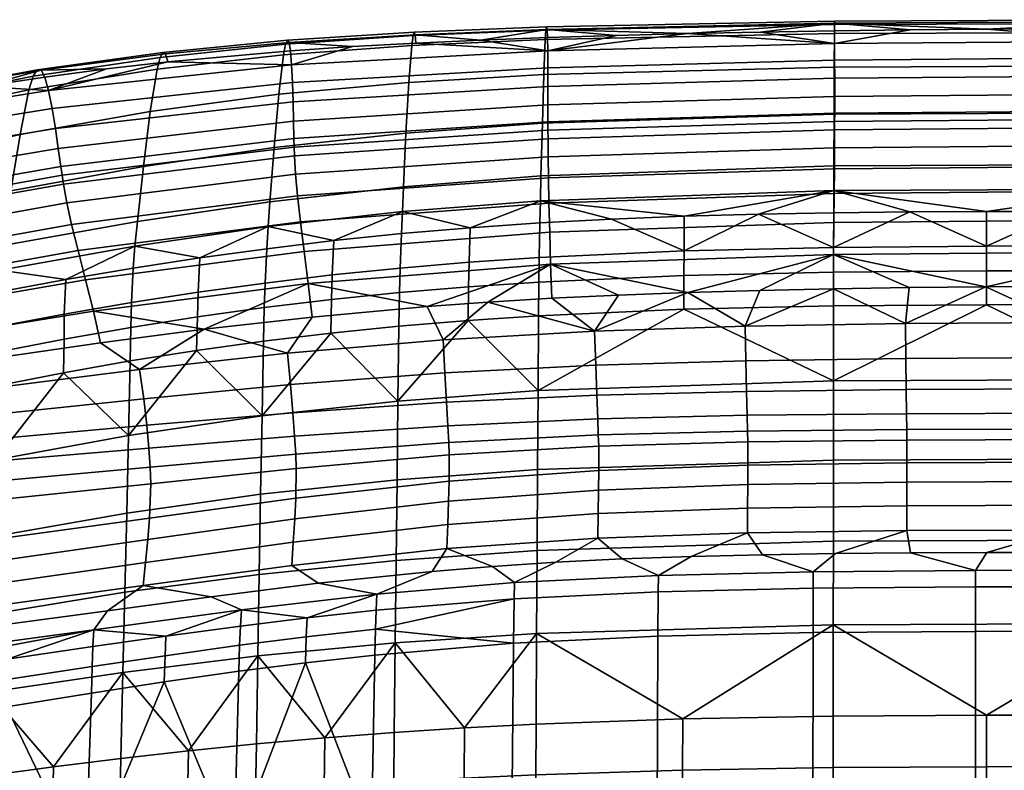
# Model space of a CAD drawing. Header units: millimetres. Extents: x -318 to 318, y -277 to 279.
# Tile 257 of 301: x -145 to -18, y 182 to 279. Entities that reach past the tile are written whole.
import ezdxf

# ---------------------------------------------------------------- set-up
doc = ezdxf.new("R2010")
doc.units = ezdxf.units.MM
doc.header["$MEASUREMENT"] = 0
doc.layers.add('nozky', color=7, linetype='Continuous', true_color=0x1e1e1e)
doc.layers.add('sedak', color=7, linetype='Continuous', true_color=0xd0b57f)

msp = doc.modelspace()

# ---------------------------------------------------------------- meshes
at = {"layer": 'nozky'}
mesh = msp.add_polyface(dxfattribs=at)
corners = [(-200.57, 222.91), (-200.2, 219.2), (-201.65, 211.93), (-200.57, 215.5), (-197.03, 210.02, 4.5), (-199.25, 205.87, 4.5), (-201.33, 207.26, 2.25), (-199.34, 210.98, 2.25), (-195.66, 214.52, 4.5), (-198.12, 215.01, 2.25), (-195.2, 219.2, 4.5), (-197.7, 219.2, 2.25), (-195.66, 223.89, 4.5), (-198.12, 223.4, 2.25), (-197.03, 228.39, 4.5), (-199.34, 227.43, 2.25), (-199.25, 232.54, 4.5), (-201.33, 231.15, 2.25), (-200.57, 215.5), (-201.65, 211.93), (-203.41, 208.65), (-200.57, 222.91), (-200.2, 219.2), (-203.41, 229.76), (-201.65, 226.47), (211.93, 201.65), (208.65, 203.41), (205.77, 205.77), (203.41, 208.65), (211.93, 236.76), (205.77, 232.64), (208.65, 235), (201.65, 211.93), (200.57, 215.5), (200.2, 219.2), (200.57, 222.91), (203.41, 229.76), (201.65, 226.47), (215.5, 237.84), (208.65, 203.41), (205.87, 199.25, 4.5), (202.23, 202.23, 4.5), (205.77, 205.77), (205.77, 232.64), (202.23, 236.17, 4.5), (205.87, 239.16, 4.5), (208.65, 235), (210.02, 241.38, 4.5), (211.93, 236.76), (201.65, 226.47), (197.03, 228.39, 4.5), (199.25, 232.54, 4.5), (203.41, 229.76), (200.2, 219.2), (195.2, 219.2, 4.5), (195.66, 223.89, 4.5), (200.57, 222.91), (201.65, 211.93), (197.03, 210.02, 4.5), (195.66, 214.52, 4.5), (200.57, 215.5), (205.77, 205.77), (202.23, 202.23, 4.5), (199.25, 205.87, 4.5), (203.41, 208.65)]
mesh.append_faces([[corners[k] for k in face] for face in [(0, 1, 2, 2), (2, 1, 3, 3), (4, 5, 6, 7), (8, 4, 7, 9), (10, 8, 9, 11), (12, 10, 11, 13), (14, 12, 13, 15), (16, 14, 15, 17), (18, 9, 7, 19), (19, 7, 6, 20), (21, 13, 11, 22), (23, 17, 15, 24), (24, 15, 13, 21), (22, 11, 9, 18), (25, 26, 27, 27), (25, 27, 28, 28), (29, 30, 31, 31), (32, 33, 34, 34), (34, 28, 32, 32), (28, 34, 25, 25), (35, 36, 30, 30), (36, 35, 37, 37), (34, 35, 30, 30), (34, 30, 38, 38), (39, 40, 41, 42), (43, 44, 45, 46), (46, 45, 47, 48), (49, 50, 51, 52), (53, 54, 55, 56), (56, 55, 50, 49), (57, 58, 59, 60), (61, 62, 63, 64), (64, 63, 58, 57), (60, 59, 54, 53), (52, 51, 44, 43)]])
at = {"layer": 'sedak'}
mesh = msp.add_polyface(dxfattribs=at)
corners = [(0, 260.04, 813.29), (0, 256.82, 807.2), (39.66, 256.47, 807.25), (39.62, 259.7, 813.34), (-39.62, 259.7, 813.34), (-39.66, 256.47, 807.25), (0, 262.74, 816.99), (39.6, 262.4, 817.05), (-39.6, 262.4, 817.05), (0, 265.06, 818.72), (39.59, 264.72, 818.78), (-39.59, 264.72, 818.78), (0, 266.14, 819.01), (39.59, 265.8, 819.06), (-39.59, 265.8, 819.06), (0, 267.2, 818.98), (39.58, 266.87, 819.03), (-39.58, 266.87, 819.03), (0, 269.38, 818.25), (39.58, 269.05, 818.3), (-39.58, 269.05, 818.3), (0, 271.73, 816.79), (39.58, 271.41, 816.85), (-39.58, 271.41, 816.85), (0, 274.07, 813.92), (39.59, 273.76, 813.97), (-39.59, 273.76, 813.97), (0, 276.18, 808.68), (39.59, 275.88, 808.73), (-39.59, 275.88, 808.73), (19.95, 277.73, 800.17), (9.99, 277.78, 800.17), (0, 277.8, 800.16), (-19.95, 277.73, 800.17), (-29.83, 277.65, 800.19), (-9.99, 277.78, 800.17), (0, 260.24, 590.97), (39.7, 260.05, 590.96), (39.71, 256.86, 572.06), (0, 257.05, 572.07), (0, 266.93, 635.54), (39.67, 266.76, 635.52), (0, 272.99, 684.11), (39.65, 272.85, 684.09), (0, 277.31, 731.22), (39.62, 277.17, 731.21), (0, 278.5, 752.58), (39.62, 278.34, 752.58), (0, 278.98, 771.61), (39.61, 278.79, 771.62), (0, 278.75, 787.68), (39.6, 278.51, 787.71), (-39.7, 260.05, 590.96), (-39.71, 256.86, 572.06), (-39.67, 266.76, 635.52), (-39.65, 272.85, 684.09), (-39.62, 277.17, 731.21), (-39.62, 278.34, 752.58), (-39.61, 278.79, 771.62), (-39.6, 278.51, 787.71), (19.96, 254.16, 556.45), (0, 254.18, 556.45), (10, 254.18, 556.45), (-10, 254.18, 556.45), (-19.96, 254.16, 556.45)]
mesh.append_faces([[corners[k] for k in face] for face in [(0, 1, 2, 3), (4, 5, 1, 0), (6, 0, 3, 7), (8, 4, 0, 6), (9, 6, 7, 10), (11, 8, 6, 9), (12, 9, 10, 13), (14, 11, 9, 12), (15, 12, 13, 16), (17, 14, 12, 15), (18, 15, 16, 19), (20, 17, 15, 18), (21, 18, 19, 22), (23, 20, 18, 21), (24, 21, 22, 25), (26, 23, 21, 24), (27, 24, 25, 28), (29, 26, 24, 27), (27, 28, 30, 31), (32, 27, 31, 31), (29, 27, 33, 34), (27, 35, 33, 33), (35, 27, 32, 32), (36, 37, 38, 39), (40, 41, 37, 36), (42, 43, 41, 40), (44, 45, 43, 42), (46, 47, 45, 44), (48, 49, 47, 46), (50, 51, 49, 48), (52, 36, 39, 53), (54, 40, 36, 52), (55, 42, 40, 54), (56, 44, 42, 55), (57, 46, 44, 56), (58, 48, 46, 57), (59, 50, 48, 58), (38, 60, 39, 39), (61, 39, 62, 62), (63, 39, 61, 61), (30, 50, 31, 31), (51, 50, 30, 30), (39, 64, 53, 53), (31, 50, 32, 32), (35, 32, 50, 50), (50, 33, 35, 35), (59, 33, 50, 50)]])
mesh = msp.add_polyface(dxfattribs=at)
corners = [(-108.66, 252.84, 807.73), (-108.18, 248.99, 799.4), (-76.44, 251.47, 798.92), (-76.53, 255.23, 807.44), (-109.05, 256.2, 813.76), (-76.59, 258.51, 813.51), (-109.3, 258.99, 817.44), (-76.63, 261.23, 817.21), (-109.45, 261.38, 819.16), (-76.65, 263.58, 818.94), (-109.5, 262.49, 819.44), (-76.66, 264.67, 819.22), (-109.53, 263.59, 819.41), (-76.66, 265.74, 819.19), (-109.58, 265.86, 818.69), (-76.66, 267.96, 818.46), (-109.63, 268.34, 817.25), (-76.67, 270.35, 817.01), (-109.71, 270.86, 814.37), (-76.68, 272.76, 814.13), (-109.82, 273.15, 809.09), (-76.7, 274.94, 808.88), (-93.74, 275.95, 800.39), (-101.92, 275.49, 800.42), (-85.36, 276.33, 800.35), (-109.95, 274.94, 800.45), (-125.8, 273.51, 800.48), (-76.73, 276.66, 800.31), (-95.35, 257.37, 590.8), (-77.57, 258.76, 590.87), (-77.64, 255.56, 572), (-95.49, 254.16, 571.97), (-95.02, 264.29, 635.28), (-77.39, 265.57, 635.4), (-94.65, 270.87, 683.77), (-77.2, 271.9, 683.93), (-94.28, 275.65, 730.92), (-77.01, 276.43, 731.07), (-94.11, 276.91, 752.38), (-76.92, 277.62, 752.49), (-93.96, 277.36, 771.56), (-76.85, 278.04, 771.6), (-93.84, 277.03, 787.78), (-76.78, 277.71, 787.76), (-112.61, 255.41, 590.87), (-112.84, 252.2, 572.11), (-112.07, 262.44, 635.21), (-111.47, 269.32, 683.58), (-110.87, 274.42, 730.72), (-110.59, 275.79, 752.22), (-110.35, 276.32, 771.47), (-110.13, 276.02, 787.78), (-129.75, 252.87, 591.24), (-130.07, 249.67, 572.63), (-128.96, 259.97, 635.27), (-128.09, 267.11, 683.41), (-127.21, 272.57, 730.47), (-126.82, 274.1, 752.02), (-126.45, 274.75, 771.35), (-126.11, 274.55, 787.74), (-86.74, 252.06, 556.43), (-95.61, 251.3, 556.45), (-104.36, 250.39, 556.53), (-77.7, 252.69, 556.43)]
mesh.append_faces([[corners[k] for k in face] for face in [(0, 1, 2, 3), (4, 0, 3, 5), (6, 4, 5, 7), (8, 6, 7, 9), (10, 8, 9, 11), (12, 10, 11, 13), (14, 12, 13, 15), (16, 14, 15, 17), (18, 16, 17, 19), (20, 18, 19, 21), (20, 21, 22, 23), (21, 24, 22, 22), (20, 25, 26, 26), (20, 23, 25, 25), (21, 27, 24, 24), (28, 29, 30, 31), (32, 33, 29, 28), (34, 35, 33, 32), (36, 37, 35, 34), (38, 39, 37, 36), (40, 41, 39, 38), (42, 43, 41, 40), (44, 28, 31, 45), (46, 32, 28, 44), (47, 34, 32, 46), (48, 36, 34, 47), (49, 38, 36, 48), (50, 40, 38, 49), (51, 42, 40, 50), (52, 44, 45, 53), (54, 46, 44, 52), (55, 47, 46, 54), (56, 48, 47, 55), (57, 49, 48, 56), (58, 50, 49, 57), (59, 51, 50, 58), (31, 60, 61, 61), (31, 61, 62, 62), (30, 63, 60, 60), (31, 30, 60, 60), (45, 31, 62, 62), (42, 51, 23, 22), (51, 59, 26, 25), (42, 24, 43, 43), (51, 25, 23, 23), (22, 24, 42, 42)]])
mesh = msp.add_polyface(dxfattribs=at)
corners = [(-76.53, 255.23, 807.44), (-76.44, 251.47, 798.92), (-39.7, 252.74, 798.67), (-39.66, 256.47, 807.25), (-76.59, 258.51, 813.51), (-39.62, 259.7, 813.34), (-76.63, 261.23, 817.21), (-39.6, 262.4, 817.05), (-76.65, 263.58, 818.94), (-39.59, 264.72, 818.78), (-76.66, 264.67, 819.22), (-39.59, 265.8, 819.06), (-76.66, 265.74, 819.19), (-39.58, 266.87, 819.03), (-76.66, 267.96, 818.46), (-39.58, 269.05, 818.3), (-76.67, 270.35, 817.01), (-39.58, 271.41, 816.85), (-76.68, 272.76, 814.13), (-39.59, 273.76, 813.97), (-76.7, 274.94, 808.88), (-39.59, 275.88, 808.73), (-58.62, 277.18, 800.25), (-29.83, 277.65, 800.19), (-39.59, 277.53, 800.2), (-49.2, 277.37, 800.22), (-67.81, 276.94, 800.28), (-76.73, 276.66, 800.31), (-77.57, 258.76, 590.87), (-39.7, 260.05, 590.96), (-39.71, 256.86, 572.06), (-77.64, 255.56, 572), (-77.39, 265.57, 635.4), (-39.67, 266.76, 635.52), (-77.2, 271.9, 683.93), (-39.65, 272.85, 684.09), (-77.01, 276.43, 731.07), (-39.62, 277.17, 731.21), (-76.92, 277.62, 752.49), (-39.62, 278.34, 752.58), (-76.85, 278.04, 771.6), (-39.61, 278.79, 771.62), (-76.78, 277.71, 787.76), (-39.6, 278.51, 787.71), (-29.88, 254.1, 556.45), (-39.71, 253.99, 556.45), (-49.44, 253.82, 556.45), (-19.96, 254.16, 556.45), (-59.03, 253.55, 556.44), (-68.46, 253.18, 556.44), (-77.7, 252.69, 556.43), (-19.95, 277.73, 800.17), (-85.36, 276.33, 800.35), (-39.72, 249.51, 536.93), (-19.96, 249.68, 536.91), (-59.07, 249.08, 536.97), (-77.79, 248.23, 537.06)]
mesh.append_faces([[corners[k] for k in face] for face in [(0, 1, 2, 3), (4, 0, 3, 5), (6, 4, 5, 7), (8, 6, 7, 9), (10, 8, 9, 11), (12, 10, 11, 13), (14, 12, 13, 15), (16, 14, 15, 17), (18, 16, 17, 19), (20, 18, 19, 21), (21, 22, 20, 20), (21, 23, 24, 24), (21, 24, 25, 25), (20, 22, 26, 26), (20, 26, 27, 27), (21, 25, 22, 22), (28, 29, 30, 31), (32, 33, 29, 28), (34, 35, 33, 32), (36, 37, 35, 34), (38, 39, 37, 36), (40, 41, 39, 38), (42, 43, 41, 40), (30, 44, 45, 45), (30, 45, 46, 46), (30, 47, 44, 44), (31, 48, 49, 49), (31, 49, 50, 50), (30, 46, 48, 48), (31, 30, 48, 48), (51, 43, 23, 23), (24, 23, 43, 43), (42, 22, 43, 43), (43, 25, 24, 24), (43, 22, 25, 25), (42, 27, 26, 26), (42, 52, 27, 27), (26, 22, 42, 42), (53, 44, 54, 54), (55, 56, 50, 49), (55, 46, 53, 53), (45, 44, 53, 53), (46, 45, 53, 53), (47, 54, 44, 44), (49, 48, 55, 55), (46, 55, 48, 48)]])
mesh = msp.add_polyface(dxfattribs=at)
corners = [(-137.43, 249.12, 807.96), (-136.45, 245.31, 799.89), (-108.18, 248.99, 799.4), (-108.66, 252.84, 807.73), (-138.27, 252.49, 813.86), (-109.05, 256.2, 813.76), (-152.23, 249.96, 813.77), (-151.15, 246.67, 807.96), (-138.88, 255.3, 817.48), (-109.3, 258.99, 817.44), (-153.06, 252.74, 817.32), (-139.32, 257.71, 819.17), (-109.45, 261.38, 819.16), (-153.73, 255.15, 818.98), (-139.5, 258.85, 819.44), (-109.5, 262.49, 819.44), (-154.03, 256.29, 819.25), (-139.66, 259.97, 819.42), (-109.53, 263.59, 819.41), (-154.32, 257.42, 819.23), (-139.99, 262.31, 818.71), (-109.58, 265.86, 818.69), (-154.92, 259.79, 818.54), (-140.36, 264.89, 817.3), (-109.63, 268.34, 817.25), (-155.62, 262.39, 817.15), (-140.79, 267.49, 814.44), (-109.71, 270.86, 814.37), (-156.38, 264.98, 814.31), (-141.25, 269.81, 809.15), (-109.82, 273.15, 809.09), (-157.17, 267.26, 809.03), (-125.8, 273.51, 800.48), (-149.82, 270.32, 800.4), (-133.73, 272.61, 800.48), (-141.72, 271.55, 800.45), (-157.95, 268.88, 800.31), (-147.16, 249.74, 592.09), (-129.75, 252.87, 591.24), (-130.07, 249.67, 572.63), (-147.56, 246.57, 573.74), (-146.1, 256.82, 635.54), (-128.96, 259.97, 635.27), (-144.92, 264.14, 683.29), (-128.09, 267.11, 683.41), (-143.77, 269.92, 730.21), (-127.21, 272.57, 730.47), (-143.22, 271.65, 751.78), (-126.82, 274.1, 752.02), (-142.71, 272.5, 771.17), (-126.45, 274.75, 771.35), (-142.21, 272.46, 787.64), (-126.11, 274.55, 787.74), (-163.67, 252.9, 636.1), (-165, 245.97, 593.54), (-162.19, 260.26, 683.24), (-160.74, 266.31, 729.91), (-160.05, 268.28, 751.48), (-159.37, 269.38, 770.92), (-158.68, 269.6, 787.45), (-112.84, 252.2, 572.11), (-121.66, 248.15, 556.94), (-139.01, 245.35, 557.87), (-130.3, 246.82, 557.32)]
mesh.append_faces([[corners[k] for k in face] for face in [(0, 1, 2, 3), (4, 0, 3, 5), (6, 7, 0, 4), (8, 4, 5, 9), (10, 6, 4, 8), (11, 8, 9, 12), (13, 10, 8, 11), (14, 11, 12, 15), (16, 13, 11, 14), (17, 14, 15, 18), (19, 16, 14, 17), (20, 17, 18, 21), (22, 19, 17, 20), (23, 20, 21, 24), (25, 22, 20, 23), (26, 23, 24, 27), (28, 25, 23, 26), (29, 26, 27, 30), (31, 28, 26, 29), (30, 32, 29, 29), (33, 31, 29, 29), (29, 32, 34, 34), (29, 35, 33, 33), (31, 33, 36, 36), (29, 34, 35, 35), (37, 38, 39, 40), (41, 42, 38, 37), (43, 44, 42, 41), (45, 46, 44, 43), (47, 48, 46, 45), (49, 50, 48, 47), (51, 52, 50, 49), (53, 41, 37, 54), (55, 43, 41, 53), (56, 45, 43, 55), (57, 47, 45, 56), (58, 49, 47, 57), (59, 51, 49, 58), (60, 61, 39, 39), (39, 62, 40, 40), (61, 63, 39, 39), (52, 51, 34, 32), (51, 35, 34, 34), (35, 51, 33, 33), (36, 33, 59, 59), (51, 59, 33, 33)]])
mesh = msp.add_polyface(dxfattribs=at)
corners = [(-10.05, 235.26, 739.54), (10.28, 235.26, 739.54), (10.29, 239.8, 757.57), (-10.06, 239.8, 757.57), (-10.03, 231.23, 720.45), (10.27, 231.23, 720.45), (-10.02, 228.07, 701.08), (10.25, 228.07, 701.08), (-10.01, 226.01, 682.03), (10.24, 226.01, 682.03), (-10, 224.64, 663.32), (10.23, 224.64, 663.32), (-10, 221.73, 626.2), (10.23, 221.73, 626.2), (-30.39, 235.15, 739.66), (-30.43, 239.66, 757.66), (-30.34, 231.14, 720.6), (-30.29, 228, 701.25), (-30.26, 225.95, 682.21), (-30.25, 224.58, 663.48), (-30.24, 221.65, 626.33), (20.06, 244.41, 773.78), (10.06, 244.47, 773.76), (30.66, 239.66, 757.66), (0, 244.48, 773.76), (-10.06, 244.47, 773.76), (-20.06, 244.41, 773.78), (0, 253.09, 798.61), (0, 248.95, 787.47), (39.72, 248.61, 787.56), (39.7, 252.74, 798.67), (-39.7, 252.74, 798.67), (-39.72, 248.61, 787.56), (0, 256.82, 807.2), (39.66, 256.47, 807.25), (-39.66, 256.47, 807.25), (0, 257.05, 572.07), (19.96, 254.16, 556.45), (10, 254.18, 556.45), (-19.96, 254.16, 556.45), (-10, 254.18, 556.45), (0, 232.41, 500.9), (39.74, 232.23, 500.95), (39.75, 222, 483.72), (0, 222.18, 483.66), (0, 242.12, 518.45), (19.97, 242.1, 518.46), (0, 249.7, 536.91), (19.96, 249.68, 536.91), (19.96, 246.47, 527.79), (0, 246.49, 527.78), (-39.74, 232.23, 500.95), (-39.75, 222, 483.72), (-19.97, 242.1, 518.46), (-19.96, 249.68, 536.91), (-19.96, 246.47, 527.79), (0, 254.18, 556.45)]
mesh.append_faces([[corners[k] for k in face] for face in [(0, 1, 2, 3), (4, 5, 1, 0), (6, 7, 5, 4), (8, 9, 7, 6), (10, 11, 9, 8), (12, 13, 11, 10), (14, 0, 3, 15), (16, 4, 0, 14), (17, 6, 4, 16), (18, 8, 6, 17), (19, 10, 8, 18), (20, 12, 10, 19), (2, 21, 22, 22), (23, 21, 2, 2), (24, 2, 22, 22), (3, 2, 24, 24), (3, 25, 26, 26), (15, 3, 26, 26), (3, 24, 25, 25), (27, 28, 29, 30), (31, 32, 28, 27), (33, 27, 30, 34), (35, 31, 27, 33), (22, 21, 28, 28), (29, 28, 21, 21), (28, 25, 24, 24), (26, 25, 28, 28), (28, 24, 22, 22), (26, 28, 32, 32), (36, 37, 38, 38), (39, 36, 40, 40), (41, 42, 43, 44), (41, 45, 46, 46), (42, 41, 46, 46), (47, 48, 49, 50), (50, 49, 46, 45), (51, 41, 44, 52), (53, 45, 41, 41), (41, 51, 53, 53), (54, 47, 50, 55), (55, 50, 45, 53), (48, 47, 38, 37), (47, 56, 38, 38), (56, 47, 40, 40), (39, 40, 54, 54), (54, 40, 47, 47)]])
mesh = msp.add_polyface(dxfattribs=at)
corners = [(-89.98, 233.3, 743.36), (-70.49, 234.29, 741.23), (-70.64, 238.67, 758.73), (-90.23, 237.55, 760.18), (-109.96, 231.76, 746.65), (-110.34, 235.83, 762.4), (-109.66, 228.11, 729.62), (-89.77, 229.51, 725.38), (-109.44, 225.09, 711.61), (-89.61, 226.45, 706.74), (-109.28, 222.78, 692.86), (-89.49, 224.29, 687.87), (-109.2, 220.92, 673.58), (-89.42, 222.68, 668.86), (-128.93, 229.94, 750.1), (-129.46, 233.73, 764.77), (-128.53, 226.5, 734.03), (-128.26, 223.53, 716.61), (-128.09, 221.08, 697.92), (-92.3, 241.86, 775.42), (-107.16, 240.5, 776.36), (-121.11, 238.93, 777.37), (-84.43, 242.43, 775.01), (-108.18, 248.99, 799.4), (-107.66, 244.83, 788.9), (-76.32, 247.33, 787.99), (-76.44, 251.47, 798.92), (-76.18, 242.93, 774.66), (-104.36, 250.39, 556.53), (-113.02, 249.34, 556.68), (-112.84, 252.2, 572.11), (-121.66, 248.15, 556.94), (-96.06, 229.63, 501.77), (-77.95, 230.98, 501.34), (-78.01, 220.76, 484.14), (-96.18, 219.44, 484.62), (-95.93, 239.32, 519.16), (-86.99, 240.07, 518.97), (-95.77, 246.85, 537.23), (-86.87, 247.61, 537.13), (-86.93, 244.42, 528.16), (-95.86, 243.67, 528.32), (-77.79, 248.23, 537.06), (-77.84, 245.03, 528.05), (-77.88, 240.68, 518.81), (-113.63, 227.72, 502.42), (-113.82, 217.57, 485.35), (-104.74, 238.43, 519.41), (-113.45, 237.38, 519.72), (-113.25, 244.9, 537.61), (-104.55, 245.95, 537.38), (-104.65, 242.77, 528.52), (-113.35, 241.72, 528.79), (-122.09, 236.18, 520.1), (-121.89, 243.71, 537.94), (-121.99, 240.52, 529.15), (-86.74, 252.06, 556.43), (-77.7, 252.69, 556.43), (-95.61, 251.3, 556.45)]
mesh.append_faces([[corners[k] for k in face] for face in [(0, 1, 2, 3), (4, 0, 3, 5), (6, 7, 0, 4), (8, 9, 7, 6), (10, 11, 9, 8), (12, 13, 11, 10), (14, 4, 5, 15), (16, 6, 4, 14), (17, 8, 6, 16), (18, 10, 8, 17), (19, 20, 5, 3), (5, 20, 21, 21), (3, 22, 19, 19), (3, 2, 22, 22), (21, 15, 5, 5), (23, 24, 25, 26), (27, 25, 22, 22), (22, 25, 19, 19), (20, 24, 21, 21), (19, 24, 20, 20), (19, 25, 24, 24), (28, 29, 30, 30), (31, 30, 29, 29), (32, 33, 34, 35), (32, 36, 37, 37), (33, 32, 37, 37), (38, 39, 40, 41), (39, 42, 43, 40), (40, 43, 44, 37), (41, 40, 37, 36), (45, 32, 35, 46), (47, 36, 32, 32), (45, 48, 47, 47), (32, 45, 47, 47), (49, 50, 51, 52), (50, 38, 41, 51), (51, 41, 36, 47), (52, 51, 47, 48), (53, 48, 45, 45), (54, 49, 52, 55), (55, 52, 48, 53), (39, 56, 57, 42), (50, 28, 58, 38), (49, 29, 28, 50), (54, 31, 29, 49), (38, 58, 56, 39)]])
mesh = msp.add_polyface(dxfattribs=at)
corners = [(-51.08, 234.85, 740.15), (-30.39, 235.15, 739.66), (-30.43, 239.66, 757.66), (-51.17, 239.31, 758), (-50.99, 230.89, 721.22), (-30.34, 231.14, 720.6), (-50.91, 227.79, 701.95), (-30.29, 228, 701.25), (-50.86, 225.73, 682.93), (-30.26, 225.95, 682.21), (-50.83, 224.34, 664.17), (-30.25, 224.58, 663.48), (-50.82, 221.35, 626.85), (-30.24, 221.65, 626.33), (-70.49, 234.29, 741.23), (-70.64, 238.67, 758.73), (-70.35, 230.41, 722.61), (-70.23, 227.33, 703.55), (-70.15, 225.25, 684.58), (-70.1, 223.78, 665.74), (-70.1, 220.66, 628.06), (-89.77, 229.51, 725.38), (-89.98, 233.3, 743.36), (-89.61, 226.45, 706.74), (-89.49, 224.29, 687.87), (-89.42, 222.68, 668.86), (-89.44, 219.27, 630.46), (-20.06, 244.41, 773.78), (-29.97, 244.31, 773.82), (-39.72, 244.16, 773.89), (-49.27, 243.96, 774), (-58.56, 243.69, 774.16), (-67.55, 243.35, 774.38), (-76.18, 242.93, 774.66), (-84.43, 242.43, 775.01), (-76.44, 251.47, 798.92), (-76.32, 247.33, 787.99), (-39.72, 248.61, 787.56), (-39.7, 252.74, 798.67), (-39.74, 232.23, 500.95), (-39.73, 241.94, 518.5), (-19.97, 242.1, 518.46), (-39.72, 249.51, 536.93), (-19.96, 249.68, 536.91), (-19.96, 246.47, 527.79), (-39.73, 246.31, 527.82), (-77.95, 230.98, 501.34), (-39.75, 222, 483.72), (-78.01, 220.76, 484.14), (-59.11, 241.51, 518.6), (-77.88, 240.68, 518.81), (-77.79, 248.23, 537.06), (-59.07, 249.08, 536.97), (-59.09, 245.87, 527.9), (-77.84, 245.03, 528.05), (-86.99, 240.07, 518.97)]
mesh.append_faces([[corners[k] for k in face] for face in [(0, 1, 2, 3), (4, 5, 1, 0), (6, 7, 5, 4), (8, 9, 7, 6), (10, 11, 9, 8), (12, 13, 11, 10), (14, 0, 3, 15), (16, 4, 0, 14), (17, 6, 4, 16), (18, 8, 6, 17), (19, 10, 8, 18), (20, 12, 10, 19), (21, 16, 14, 22), (23, 17, 16, 21), (24, 18, 17, 23), (25, 19, 18, 24), (26, 20, 19, 25), (2, 27, 28, 28), (3, 29, 30, 30), (3, 30, 31, 31), (2, 28, 29, 29), (15, 32, 33, 33), (15, 33, 34, 34), (15, 31, 32, 32), (3, 2, 29, 29), (3, 31, 15, 15), (35, 36, 37, 38), (27, 37, 28, 28), (28, 37, 29, 29), (30, 37, 31, 31), (31, 36, 32, 32), (36, 33, 32, 32), (37, 30, 29, 29), (31, 37, 36, 36), (39, 40, 41, 41), (42, 43, 44, 45), (45, 44, 41, 40), (46, 39, 47, 48), (49, 40, 39, 39), (46, 50, 49, 49), (39, 46, 49, 49), (51, 52, 53, 54), (52, 42, 45, 53), (53, 45, 40, 49), (54, 53, 49, 50), (55, 50, 46, 46)]])
mesh = msp.add_polyface(dxfattribs=at)
corners = [(-147.96, 227.92, 752.88), (-128.93, 229.94, 750.1), (-129.46, 233.73, 764.77), (-148.63, 231.31, 766.74), (-147.48, 224.79, 737.48), (-128.53, 226.5, 734.03), (-147.19, 221.94, 720.39), (-128.26, 223.53, 716.61), (-147.05, 219.36, 701.59), (-128.09, 221.08, 697.92), (-165.85, 223.64, 747.35), (-165.62, 222.26, 739.56), (-165.45, 220.9, 731.28), (-165.34, 219.55, 722.5), (-134.51, 237.18, 778.32), (-147.62, 235.25, 779.12), (-160.23, 232.94, 779.79), (-121.11, 238.93, 777.37), (-136.45, 245.31, 799.89), (-135.43, 241.27, 789.93), (-107.66, 244.83, 788.9), (-108.18, 248.99, 799.4), (-149.94, 242.99, 800.06), (-148.72, 239.11, 790.35), (-162.89, 240.11, 800.15), (-161.48, 236.5, 790.71), (-151.15, 246.67, 807.96), (-137.43, 249.12, 807.96), (-165, 245.97, 593.54), (-147.16, 249.74, 592.09), (-147.56, 246.57, 573.74), (-165.48, 242.86, 575.55), (-130.07, 249.67, 572.63), (-130.3, 246.82, 557.32), (-139.01, 245.35, 557.87), (-147.82, 243.74, 558.59), (-156.76, 241.98, 559.52), (-130.9, 225.2, 503.36), (-113.63, 227.72, 502.42), (-113.82, 217.57, 485.35), (-131.13, 215.13, 486.44), (-130.69, 234.82, 520.56), (-122.09, 236.18, 520.1), (-130.53, 242.37, 538.37), (-121.89, 243.71, 537.94), (-121.99, 240.52, 529.15), (-130.61, 239.17, 529.59), (-139.29, 233.3, 521.1), (-148.08, 222.05, 504.65), (-147.91, 231.61, 521.75), (-147.95, 239.22, 539.67), (-139.2, 240.87, 538.94), (-139.24, 237.65, 530.15), (-147.92, 235.97, 530.82), (-156.57, 229.75, 522.49), (-165.21, 218.29, 506.3), (-156.78, 237.42, 540.55), (-156.65, 234.13, 531.62), (-121.66, 248.15, 556.94), (-165.73, 237.79, 550.04)]
mesh.append_faces([[corners[k] for k in face] for face in [(0, 1, 2, 3), (4, 5, 1, 0), (6, 7, 5, 4), (8, 9, 7, 6), (10, 11, 4, 4), (4, 0, 10, 10), (12, 13, 6, 6), (6, 4, 12, 12), (14, 15, 3, 2), (3, 15, 16, 16), (14, 2, 17, 17), (18, 19, 20, 21), (22, 23, 19, 18), (24, 25, 23, 22), (26, 22, 18, 27), (17, 19, 14, 14), (16, 15, 23, 25), (15, 14, 19, 23), (17, 20, 19, 19), (28, 29, 30, 31), (32, 33, 34, 34), (30, 34, 35, 35), (36, 30, 35, 35), (31, 30, 36, 36), (37, 38, 39, 40), (37, 41, 42, 42), (38, 37, 42, 42), (43, 44, 45, 46), (46, 45, 42, 41), (47, 41, 37, 37), (48, 49, 47, 47), (37, 48, 47, 47), (50, 51, 52, 53), (51, 43, 46, 52), (52, 46, 41, 47), (53, 52, 47, 49), (54, 49, 48, 48), (48, 55, 54, 54), (56, 50, 53, 57), (57, 53, 49, 54), (43, 33, 58, 44), (51, 34, 33, 43), (59, 50, 56, 56), (50, 35, 34, 51), (50, 59, 35, 35), (35, 59, 36, 36)]])
mesh = msp.add_polyface(dxfattribs=at)
corners = [(-147.06, 216.92, 681.54), (-128.02, 218.93, 678.28), (-128.09, 221.08, 697.92), (-147.05, 219.36, 701.59), (-147.42, 211.86, 640.04), (-128.19, 214.48, 637.65), (-147.75, 208.98, 619.81), (-128.42, 211.72, 617.5), (-148.12, 206, 600.96), (-128.71, 208.73, 598.53), (-148.48, 203.09, 584.32), (-129, 205.77, 581.71), (-165.28, 218.21, 713.19), (-165.27, 216.87, 703.45), (-147.19, 221.94, 720.39), (-165.3, 215.53, 693.35), (-165.38, 214.18, 683.01), (-165.63, 211.41, 661.97), (-165.99, 208.53, 641.08), (-166.2, 207.04, 630.94), (-166.41, 205.53, 621.11), (-146.82, 200.72, 570.47), (-133.62, 202.51, 568.64), (-159.71, 198.92, 572.14), (-120.23, 204.32, 566.85), (-126.3, 193.29, 537.78), (-135.7, 191.83, 538.67), (-136.46, 168.8, 499.78), (-146.69, 190.08, 539.8), (-157.41, 188.5, 540.8), (-157.68, 178.13, 522.94), (-135.51, 197.86, 551.53), (-135.6, 195.28, 545.29), (-126.18, 196.68, 544.29), (-126.06, 199.21, 550.42), (-157.39, 194.81, 554.07), (-157.4, 192.1, 547.66), (-146.63, 193.6, 546.55), (-146.59, 196.26, 552.92), (-135.39, 200.04, 558.89), (-157.39, 195.95, 557.61), (-157.43, 197.04, 561.67), (-157.44, 198.13, 566.38), (-123.16, 184.39, 437.06), (-131.89, 183.4, 438.06), (-131.64, 194.52, 453.14), (-149.27, 181.15, 440.66), (-140.59, 182.32, 439.26), (-140.73, 176.25, 432.53), (-149.42, 175.19, 434.03), (-132.02, 177.23, 431.25), (-148.96, 191.95, 455.35), (-148.65, 202.07, 471.36), (-131.39, 204.9, 469.53), (-148.35, 212.12, 487.96), (-131.13, 215.13, 486.44), (-148.08, 222.05, 504.65), (-130.9, 225.2, 503.36), (-157.94, 179.9, 442.28), (-158.11, 174.05, 435.76), (-165.21, 218.29, 506.3), (-165.48, 208.56, 489.93)]
mesh.append_faces([[corners[k] for k in face] for face in [(0, 1, 2, 3), (4, 5, 1, 0), (6, 7, 5, 4), (8, 9, 7, 6), (10, 11, 9, 8), (12, 13, 3, 3), (3, 14, 12, 12), (15, 16, 0, 0), (0, 3, 15, 15), (17, 18, 4, 4), (4, 0, 17, 17), (19, 20, 6, 6), (6, 4, 19, 19), (11, 10, 21, 22), (10, 23, 21, 21), (22, 24, 11, 11), (25, 26, 27, 27), (28, 29, 30, 30), (27, 26, 28, 28), (28, 30, 27, 27), (31, 32, 33, 34), (32, 26, 25, 33), (35, 36, 37, 38), (36, 29, 28, 37), (37, 28, 26, 32), (38, 37, 32, 31), (39, 31, 34, 34), (40, 35, 38, 38), (38, 31, 39, 39), (39, 41, 40, 40), (40, 38, 39, 39), (41, 39, 22, 21), (21, 23, 42, 42), (21, 42, 41, 41), (43, 44, 45, 45), (46, 47, 48, 49), (47, 44, 50, 48), (47, 46, 51, 51), (45, 44, 47, 47), (51, 45, 47, 47), (52, 53, 45, 51), (54, 55, 53, 52), (56, 57, 55, 54), (58, 46, 49, 59), (51, 46, 58, 58), (60, 56, 54, 61)]])
mesh = msp.add_polyface(dxfattribs=at)
corners = [(-109.26, 217.05, 634.08), (-89.44, 219.27, 630.46), (-89.42, 222.68, 668.86), (-109.2, 220.92, 673.58), (-109.4, 214.39, 614.36), (-89.51, 216.69, 611.27), (-109.59, 211.38, 595.68), (-89.61, 213.66, 593.03), (-109.8, 208.35, 579.08), (-89.73, 210.55, 576.81), (-128.02, 218.93, 678.28), (-109.28, 222.78, 692.86), (-128.09, 221.08, 697.92), (-128.19, 214.48, 637.65), (-128.42, 211.72, 617.5), (-128.71, 208.73, 598.53), (-129, 205.77, 581.71), (-120.23, 204.32, 566.85), (-106.37, 206.06, 565.21), (-91.63, 207.59, 563.82), (-108.02, 195.77, 536.38), (-116.65, 194.67, 536.98), (-117.26, 171.58, 498.05), (-99.46, 173.62, 496.9), (-99.05, 196.77, 535.85), (-126.3, 193.29, 537.78), (-136.46, 168.8, 499.78), (-81.03, 204.05, 546.99), (-98.87, 202.56, 547.98), (-98.96, 200.1, 542.15), (-116.41, 200.52, 549.42), (-116.53, 198.03, 543.41), (-107.91, 199.11, 542.73), (-107.8, 201.58, 548.65), (-126.18, 196.68, 544.29), (-126.06, 199.21, 550.42), (-98.77, 204.66, 554.89), (-116.27, 202.63, 556.55), (-135.39, 200.04, 558.89), (-133.62, 202.51, 568.64), (-87.44, 187.37, 434.58), (-96.53, 186.77, 435.01), (-96.41, 198.34, 450.57), (-114.37, 185.28, 436.23), (-105.5, 186.08, 435.55), (-105.58, 179.67, 428.54), (-114.46, 178.94, 429.28), (-96.59, 180.3, 427.95), (-96.64, 173.31, 421.75), (-105.65, 172.75, 422.38), (-114.19, 196.66, 451.59), (-114, 207.21, 468.24), (-96.3, 209.01, 467.39), (-113.82, 217.57, 485.35), (-96.18, 219.44, 484.62), (-131.89, 183.4, 438.06), (-123.16, 184.39, 437.06), (-123.27, 178.13, 430.17), (-132.02, 177.23, 431.25), (-131.64, 194.52, 453.14), (-131.39, 204.9, 469.53), (-131.13, 215.13, 486.44)]
mesh.append_faces([[corners[k] for k in face] for face in [(0, 1, 2, 3), (4, 5, 1, 0), (6, 7, 5, 4), (8, 9, 7, 6), (10, 3, 11, 12), (13, 0, 3, 10), (14, 4, 0, 13), (15, 6, 4, 14), (16, 8, 6, 15), (8, 16, 17, 18), (9, 8, 18, 19), (20, 21, 22, 22), (23, 24, 20, 20), (22, 23, 20, 20), (22, 21, 25, 25), (26, 22, 25, 25), (27, 28, 29, 29), (30, 31, 32, 33), (31, 21, 20, 32), (32, 20, 24, 29), (33, 32, 29, 28), (34, 25, 21, 31), (35, 34, 31, 30), (33, 28, 36, 36), (37, 30, 33, 33), (36, 37, 33, 33), (35, 30, 37, 37), (37, 38, 35, 35), (37, 36, 18, 17), (38, 37, 17, 39), (36, 19, 18, 18), (40, 41, 42, 42), (43, 44, 45, 46), (44, 41, 47, 45), (45, 47, 48, 49), (44, 43, 50, 50), (42, 41, 44, 44), (50, 42, 44, 44), (51, 52, 42, 50), (53, 54, 52, 51), (55, 56, 57, 58), (56, 43, 46, 57), (50, 43, 56, 56), (59, 50, 56, 56), (60, 51, 50, 59), (61, 53, 51, 60)]])
mesh = msp.add_polyface(dxfattribs=at)
corners = [(-50.87, 212.59, 574.7), (-30.25, 212.88, 574.39), (-30.25, 216.08, 590.11), (-50.85, 215.77, 590.48), (-70.13, 218.12, 609.24), (-50.83, 218.84, 608.22), (-50.82, 221.35, 626.85), (-70.1, 220.66, 628.06), (-70.18, 215.07, 591.33), (-70.23, 211.91, 575.4), (-89.51, 216.69, 611.27), (-89.44, 219.27, 630.46), (-89.61, 213.66, 593.03), (-89.73, 210.55, 576.81), (-48.94, 209.74, 561.89), (-39.46, 209.9, 561.76), (-67.08, 209.2, 562.38), (-58.16, 209.52, 562.1), (-83.82, 208.23, 563.24), (-75.65, 208.77, 562.76), (-91.63, 207.59, 563.82), (-62.45, 199.21, 534.65), (-62.54, 175.96, 495.66), (-42.41, 176.41, 495.42), (-42.39, 199.67, 534.42), (-81.12, 198.29, 535.09), (-81.34, 175.08, 496.12), (-99.05, 196.77, 535.85), (-99.46, 173.62, 496.9), (-62.41, 204.96, 546.41), (-42.38, 205.42, 546.11), (-81.03, 204.05, 546.99), (-98.96, 200.1, 542.15), (-62.39, 207.07, 553.04), (-42.37, 207.54, 552.69), (-80.97, 206.16, 553.73), (-98.77, 204.66, 554.89), (-98.87, 202.56, 547.98), (-78.2, 187.85, 434.24), (-59.24, 188.52, 433.78), (-59.25, 181.9, 426.61), (-78.22, 181.29, 427.11), (-39.77, 188.87, 433.54), (-39.78, 182.21, 426.35), (-39.78, 175.01, 420.01), (-59.26, 174.73, 420.29), (-78.25, 174.19, 420.84), (-78.13, 199.55, 449.93), (-39.77, 200.69, 449.35), (-78.07, 210.29, 466.85), (-39.76, 211.49, 466.37), (-78.01, 220.76, 484.14), (-39.75, 222, 483.72), (-96.53, 186.77, 435.01), (-87.44, 187.37, 434.58), (-87.48, 180.84, 427.48), (-96.59, 180.3, 427.95), (-87.52, 173.8, 421.24), (-96.64, 173.31, 421.75), (-96.41, 198.34, 450.57), (-96.3, 209.01, 467.39), (-96.18, 219.44, 484.62)]
mesh.append_faces([[corners[k] for k in face] for face in [(0, 1, 2, 3), (4, 5, 6, 7), (8, 3, 5, 4), (9, 0, 3, 8), (10, 4, 7, 11), (12, 8, 4, 10), (13, 9, 8, 12), (1, 0, 14, 15), (0, 9, 16, 17), (9, 13, 18, 19), (0, 17, 14, 14), (9, 19, 16, 16), (20, 18, 13, 13), (21, 22, 23, 24), (25, 26, 22, 21), (27, 28, 26, 25), (29, 21, 24, 30), (31, 25, 21, 29), (32, 27, 25, 25), (25, 31, 32, 32), (33, 29, 30, 34), (35, 31, 29, 33), (36, 37, 31, 35), (33, 34, 14, 17), (36, 35, 18, 20), (35, 33, 16, 19), (34, 15, 14, 14), (33, 17, 16, 16), (35, 19, 18, 18), (38, 39, 40, 41), (39, 42, 43, 40), (40, 43, 44, 45), (41, 40, 45, 46), (39, 38, 47, 47), (48, 42, 39, 39), (47, 48, 39, 39), (49, 50, 48, 47), (51, 52, 50, 49), (53, 54, 55, 56), (54, 38, 41, 55), (55, 41, 46, 57), (56, 55, 57, 58), (47, 38, 54, 54), (59, 47, 54, 54), (60, 49, 47, 59), (61, 51, 49, 60)]])
mesh = msp.add_polyface(dxfattribs=at)
corners = [(-10, 219.22, 607.67), (10.23, 219.22, 607.67), (10.23, 221.73, 626.2), (-10, 221.73, 626.2), (-10, 216.15, 590.02), (10.23, 216.15, 590.02), (-10, 212.95, 574.32), (10.23, 212.95, 574.32), (-30.24, 219.15, 607.78), (-30.24, 221.65, 626.33), (-30.25, 216.08, 590.11), (-30.25, 212.88, 574.39), (-50.83, 218.84, 608.22), (-50.82, 221.35, 626.85), (-50.85, 215.77, 590.48), (9.99, 210.06, 561.62), (19.93, 210.04, 561.63), (0, 210.06, 561.61), (-29.77, 209.99, 561.67), (-19.93, 210.04, 561.63), (-39.46, 209.9, 561.76), (-9.99, 210.06, 561.62), (0, 199.87, 534.32), (0, 176.6, 495.32), (21.42, 176.58, 495.34), (21.41, 199.84, 534.33), (-21.37, 199.84, 534.33), (-21.37, 176.58, 495.34), (-42.39, 199.67, 534.42), (-42.41, 176.41, 495.42), (0, 205.62, 545.99), (21.41, 205.59, 546), (-21.36, 205.59, 546), (-42.38, 205.42, 546.11), (0, 207.74, 552.54), (21.41, 207.71, 552.56), (-21.36, 207.71, 552.56), (-42.37, 207.54, 552.69), (0, 189.01, 433.44), (19.97, 189, 433.46), (19.97, 182.33, 426.26), (0, 182.35, 426.24), (19.97, 175.11, 419.91), (0, 175.13, 419.9), (0, 200.85, 449.27), (39.77, 200.69, 449.35), (0, 211.66, 466.3), (39.76, 211.49, 466.37), (0, 222.18, 483.66), (39.75, 222, 483.72), (-19.97, 175.11, 419.91), (0, 167.05, 414.43), (-19.97, 167.04, 414.44), (-39.77, 188.87, 433.54), (-19.97, 189, 433.46), (-19.97, 182.33, 426.26), (-39.78, 182.21, 426.35), (-39.78, 175.01, 420.01), (-39.77, 200.69, 449.35), (-39.76, 211.49, 466.37), (-39.75, 222, 483.72)]
mesh.append_faces([[corners[k] for k in face] for face in [(0, 1, 2, 3), (4, 5, 1, 0), (6, 7, 5, 4), (8, 0, 3, 9), (10, 4, 0, 8), (11, 6, 4, 10), (12, 8, 9, 13), (14, 10, 8, 12), (7, 15, 16, 16), (7, 17, 15, 15), (6, 17, 7, 7), (6, 11, 18, 19), (20, 18, 11, 11), (6, 19, 21, 21), (6, 21, 17, 17), (22, 23, 24, 25), (26, 27, 23, 22), (28, 29, 27, 26), (30, 22, 25, 31), (32, 26, 22, 30), (33, 28, 26, 32), (34, 30, 31, 35), (36, 32, 30, 34), (37, 33, 32, 36), (34, 35, 16, 15), (17, 34, 15, 15), (36, 34, 21, 19), (36, 19, 18, 18), (37, 36, 18, 20), (34, 17, 21, 21), (38, 39, 40, 41), (41, 40, 42, 43), (39, 38, 44, 44), (44, 45, 39, 39), (46, 47, 45, 44), (48, 49, 47, 46), (50, 43, 51, 52), (53, 54, 55, 56), (54, 38, 41, 55), (55, 41, 43, 50), (56, 55, 50, 57), (54, 53, 58, 58), (44, 38, 54, 54), (58, 44, 54, 54), (59, 46, 44, 58), (60, 48, 46, 59)]])

doc.saveas('drawing.dxf')
